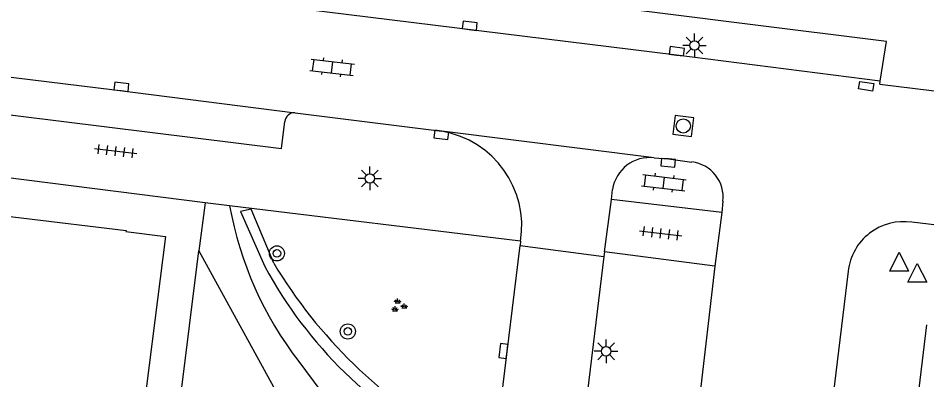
# Model space of a CAD drawing. Extents: x 131000 to 133014, y 396499 to 399001.
# Drawn here: x 132470.72 to 132518.75, y 397044.12 to 397063.23 of the extents above; entities that cross this region are included whole.
import ezdxf

# ---------------------------------------------------------------- set-up
doc = ezdxf.new("R2010")
doc.units = 0
for name, color, linetype in [('gg-bbg-hoofdgebouw', 7, 'Continuous'), ('gg-knt-onverhard', 7, 'Continuous'), ('gg-knt-verharding', 7, 'Continuous'), ('gg-knt-verharding nz', 7, 'Continuous'), ('gt-grn-groengrens', 7, 'Continuous'), ('gt-symb-boom', 7, 'Continuous'), ('gt-symb-groenvak', 7, 'Continuous'), ('gt-symb-klinker verharding', 7, 'Continuous'), ('gt-symb-kolk', 7, 'Continuous'), ('gt-symb-kolk center center', 7, 'Continuous'), ('gt-symb-lichtmast', 7, 'Continuous'), ('gt-symb-rioolschacht', 7, 'Continuous'), ('gt-symb-tegel verharding', 7, 'Continuous'), ('gt-symb-waterafsluiter', 7, 'Continuous')]:
    doc.layers.add(name, color=color, linetype=linetype)

# ---------------------------------------------------------------- blocks, each defined once
blk = doc.blocks.new('gt0-WAFSL')
at = {"layer": 'gt-symb-waterafsluiter'}
for p, q in [((-0.5, -0.333), (0, 0.667)), ((0, 0.667), (0.5, -0.333)), ((0.5, -0.333), (-0.5, -0.333))]:
    blk.add_line(p, q, dxfattribs=at)
blk = doc.blocks.new('gt0-KOLKCC')
at = {"layer": 'gt-symb-kolk center center'}
blk.add_lwpolyline([(-0.375, 0.2), (0.375, 0.2), (0.375, -0.2), (-0.375, -0.2)], close=True, dxfattribs=at)
blk = doc.blocks.new('gt0-KOLK')
at = {"layer": 'gt-symb-kolk'}
blk.add_lwpolyline([(0, 0), (0.375, 0), (0.375, 0.4), (-0.375, 0.4), (-0.375, 0), (0, 0)], dxfattribs=at)
blk = doc.blocks.new('gt0-LMAST')
at = {"layer": 'gt-symb-lichtmast'}
for p, q in [((-0.005, 0.246), (-0.005, 0.621)), ((-0.182, 0.173), (-0.447, 0.438)), ((0.172, 0.173), (0.437, 0.438)), ((-0.255, -0.004), (-0.63, -0.004)), ((-0.182, -0.181), (-0.447, -0.446)), ((-0.005, -0.254), (-0.005, -0.629)), ((0.437, -0.446), (0.172, -0.181)), ((0.245, -0.004), (0.62, -0.004))]:
    blk.add_line(p, q, dxfattribs=at)
blk.add_circle((-0.005, -0.004), 0.25, dxfattribs=at)
blk = doc.blocks.new('gt0-TEG1')
at = {"layer": 'gt-symb-tegel verharding'}
for p, q in [((-1.125, 0), (1.125, 0)), ((-0.9, -0.25), (-0.9, 0.25)), ((-0.45, -0.25), (-0.45, 0.25)), ((0, -0.25), (0, 0.25)), ((0.45, -0.25), (0.45, 0.25)), ((0.9, -0.25), (0.9, 0.25))]:
    blk.add_line(p, q, dxfattribs=at)
blk = doc.blocks.new('gt0-KL1')
at = {"layer": 'gt-symb-klinker verharding'}
for p, q in [((-1.15, 0.3), (1.15, 0.3)), ((-1, -0.3), (-1, 0.3)), ((-0.5, 0.3), (-0.5, 0.45)), ((0, -0.3), (0, 0.3)), ((0.5, 0.3), (0.5, 0.45)), ((1, -0.3), (1, 0.3)), ((-1.15, -0.3), (1.15, -0.3)), ((-0.5, -0.45), (-0.5, -0.3)), ((0.5, -0.45), (0.5, -0.3))]:
    blk.add_line(p, q, dxfattribs=at)
blk = doc.blocks.new('gt0-RS')
at = {"layer": 'gt-symb-rioolschacht'}
blk.add_lwpolyline([(-0.5, -0.5), (0.5, -0.5), (0.5, 0.5), (-0.5, 0.5)], close=True, dxfattribs=at)
blk.add_circle((0, 0), 0.375, dxfattribs=at)
blk = doc.blocks.new('gt0-BOOM')
at = {"layer": 'gt-symb-boom'}
for radius in [0.4, 0.2]:
    blk.add_circle((0, 0), radius, dxfattribs=at)
blk = doc.blocks.new('gt0-GRVAK')
at = {"layer": 'gt-symb-groenvak'}
for p, q in [((-0.11, 0.189), (-0.228, 0.24)), ((-0.182, 0.153), (0.088, 0.153)), ((-0.091, 0.211), (-0.156, 0.322)), ((-0.047, 0.214), (-0.047, 0.393)), ((-0.004, 0.211), (0.061, 0.322)), ((0.015, 0.189), (0.133, 0.24)), ((0.262, -0.052), (0.197, 0.059)), ((0.305, -0.049), (0.305, 0.13)), ((0.349, -0.052), (0.414, 0.059)), ((-0.245, -0.228), (-0.363, -0.177)), ((-0.318, -0.264), (-0.047, -0.264)), ((-0.226, -0.206), (-0.291, -0.095)), ((-0.183, -0.203), (-0.183, -0.024)), ((-0.139, -0.206), (-0.074, -0.095)), ((-0.12, -0.228), (-0.002, -0.177)), ((0.243, -0.074), (0.125, -0.023)), ((0.17, -0.11), (0.441, -0.11)), ((0.368, -0.074), (0.486, -0.023))]:
    blk.add_line(p, q, dxfattribs=at)

msp = doc.modelspace()

# ---------------------------------------------------------------- linework, layer by layer
at = {"layer": 'gg-bbg-hoofdgebouw'}
msp.add_lwpolyline([(132465.509, 397055.156), (132465.308, 397053.34), (132476.426, 397052.012), (132476.418, 397051.952), (132478.508, 397051.688), (132477.078, 397040.457), (132477.128, 397040.454), (132477.123, 397040.394), (132477.047, 397040.4), (132476.659, 397037.324), (132476.743, 397037.313), (132476.735, 397037.253), (132476.688, 397037.259), (132472.754, 397005.466), (132472.802, 397005.46), (132472.791, 397005.399), (132472.709, 397005.409), (132472.318, 397002.275), (132472.958, 397002.195), (132465.035, 396938.371), (132450.912, 396940.126), (132450.985, 396940.693)], dxfattribs=at)
at = {"layer": 'gg-knt-onverhard'}
msp.add_line((132480.261, 397050.927), (132484.223, 397043.745), dxfattribs=at)
msp.add_lwpolyline([(132485.548, 397045.093), (132487.776, 397042.088), (132490.662, 397039.775), (132494.999, 397036.114), (132495.39, 397036.066)], dxfattribs=at)
msp.add_arc((132500.571, 397056.689), 18.978, 190.2507, 217.6639, dxfattribs=at)
at = {"layer": 'gg-knt-verharding'}
for p, q in [((132509.136, 397062.931), (132491.099, 397065.203)), ((132516.612, 397061.99), (132509.136, 397062.931)), ((132516.275, 397059.891), (132516.612, 397061.99)), ((132516.269, 397059.736), (132516.275, 397059.891)), ((132516.269, 397059.736), (132521.37, 397059.106)), ((132485.351, 397058.221), (132493.111, 397057.256)), ((132504.339, 397055.849), (132493.111, 397057.256)), ((132502.072, 397053.64), (132502.128, 397054.169)), ((132480.597, 397053.47), (132480.261, 397050.927)), ((132481.896, 397053.312), (132480.597, 397053.47)), ((132501.711, 397050.891), (132502.072, 397053.64)), ((132507.903, 397052.961), (132502.072, 397053.64)), ((132507.97, 397053.553), (132507.903, 397052.961)), ((132497.275, 397051.445), (132481.896, 397053.312)), ((132507.903, 397052.961), (132507.548, 397050.126)), ((132522.312, 397051.935), (132517.955, 397052.447)), ((132495.39, 397036.066), (132497.248, 397051.214)), ((132497.275, 397051.445), (132497.248, 397051.214)), ((132497.248, 397051.214), (132501.68, 397050.634)), ((132474.536, 397004.86), (132480.261, 397050.927)), ((132501.711, 397050.891), (132501.68, 397050.634)), ((132507.548, 397050.126), (132501.711, 397050.891)), ((132507.548, 397050.126), (132506.583, 397041.847)), ((132514.585, 397049.86), (132513.805, 397043.328))]:
    msp.add_line(p, q, dxfattribs=at)
for points in [[(132516.275, 397059.891), (132505.507, 397061.28), (132483.479, 397063.984)], [(132466.156, 397058.635), (132484.629, 397056.347), (132484.816, 397057.761)], [(132504.339, 397055.849), (132505.094, 397055.787), (132506.329, 397055.628)], [(132480.597, 397053.47), (132466.412, 397055.265), (132465.532, 397055.362), (132465.509, 397055.156)], [(132501.68, 397050.634), (132495.736, 397001.703), (132495.727, 397001.518)], [(132509.975, 396963.362), (132508.573, 396962.725), (132510.325, 396977.526), (132511.472, 396986.644), (132518.753, 397047.031)]]:
    msp.add_lwpolyline(points, dxfattribs=at)
for centre, radius, start, end in [((132485.298, 397057.741), 0.483, 83.721, 177.6577), ((132492.24, 397052.234), 5.097, 351.0893, 80.1594), ((132504.105, 397053.862), 2.001, 83.29, 171.1679), ((132506.123, 397053.779), 1.861, 353.0337, 83.6432), ((132517.526, 397049.517), 2.961, 81.6686, 173.3551)]:
    msp.add_arc(centre, radius, start, end, dxfattribs=at)
at = {"layer": 'gg-knt-verharding nz'}
for p, q in [((132465.876, 397060.643), (132475.816, 397059.441)), ((132475.816, 397059.441), (132485.351, 397058.221))]:
    msp.add_line(p, q, dxfattribs=at)
at = {"layer": 'gt-grn-groengrens'}
msp.add_lwpolyline([(132484.229, 397050.276), (132483.032, 397053.133), (132482.478, 397053.015), (132483.749, 397050.1)], dxfattribs=at)
for centre, radius, start, end in [((132504.541, 397061.446), 23.686, 208.6223, 242.7027), ((132506.89, 397063.91), 26.447, 211.0337, 240.5766)]:
    msp.add_arc(centre, radius, start, end, dxfattribs=at)

# ---------------------------------------------------------------- block references
at = {"layer": 'gt-symb-boom'}
for p in [(132484.395, 397050.802), (132488.143, 397046.677)]:
    msp.add_blockref('gt0-BOOM', p, dxfattribs=at)
at = {"layer": 'gt-symb-groenvak'}
msp.add_blockref('gt0-GRVAK', (132490.824, 397048.032), dxfattribs=at)
at = {"layer": 'gt-symb-klinker verharding'}
for p, rotation in [((132487.313, 397060.63), -6.833672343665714), ((132504.85, 397054.533), -6.8336723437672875)]:
    msp.add_blockref('gt0-KL1', p, dxfattribs=dict(at, rotation=rotation))
at = {"layer": 'gt-symb-kolk'}
for p, rotation in [((132494.564, 397062.627), -7.004259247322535), ((132505.507, 397061.28), -7.352379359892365), ((132476.154, 397059.4), -6.890548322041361), ((132493.111, 397057.256), 172.93185994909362), ((132505.094, 397055.787), 175.35527839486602), ((132496.56, 397045.621), 83.05258934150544)]:
    msp.add_blockref('gt0-KOLK', p, dxfattribs=dict(at, rotation=rotation))
at = {"layer": 'gt-symb-kolk center center', "rotation": 171.0273733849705}
msp.add_blockref('gt0-KOLKCC', (132515.544, 397059.631), dxfattribs=at)
at = {"layer": 'gt-symb-lichtmast'}
for p in [(132506.472, 397061.788), (132489.311, 397054.763), (132501.8, 397045.632)]:
    msp.add_blockref('gt0-LMAST', p, dxfattribs=at)
at = {"layer": 'gt-symb-rioolschacht', "rotation": -7.181878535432}
msp.add_blockref('gt0-RS', (132505.874, 397057.533), dxfattribs=at)
at = {"layer": 'gt-symb-tegel verharding'}
for p, rotation in [((132475.872, 397056.204), -6.833672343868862), ((132504.683, 397051.861), -6.833672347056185)]:
    msp.add_blockref('gt0-TEG1', p, dxfattribs=dict(at, rotation=rotation))
at = {"layer": 'gt-symb-waterafsluiter'}
for p in [(132517.286, 397050.192), (132518.241, 397049.608)]:
    msp.add_blockref('gt0-WAFSL', p, dxfattribs=at)

doc.saveas('drawing.dxf')
